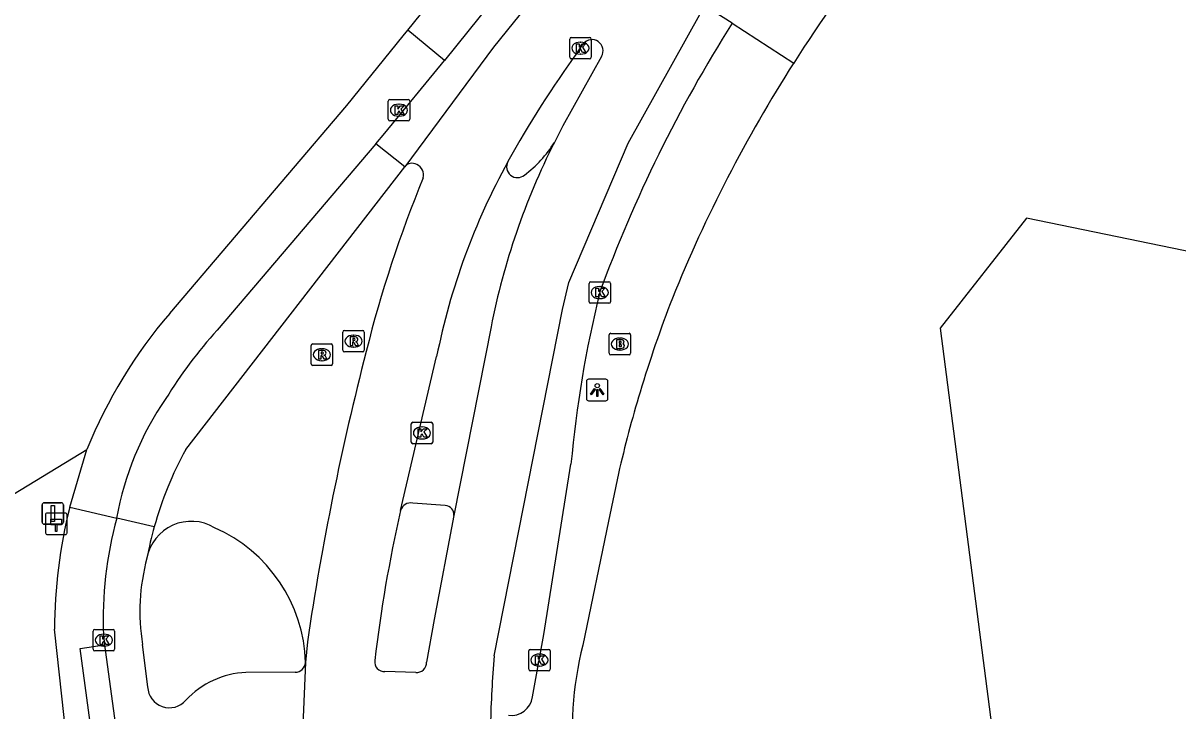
# Model space of a CAD drawing. Extents: x 157692 to 159670, y 381454 to 383289.
# Drawn here: x 157823.7 to 157877.5, y 382738.9 to 382771 of the extents above; entities that cross this region are included whole.
import ezdxf

# ---------------------------------------------------------------- set-up
doc = ezdxf.new("R2010")
doc.units = 0
for name, color, linetype in [('IMGEO_Brandkraan', 7, 'Continuous'), ('IMGEO_Fietspad_gesloten', 7, 'Continuous'), ('IMGEO_Groenvoorziening', 7, 'Continuous'), ('IMGEO_Hectometerpaal', 7, 'Continuous'), ('IMGEO_Kolk', 7, 'Continuous'), ('IMGEO_Lichtpunt', 7, 'Continuous'), ('IMGEO_Pand', 7, 'Continuous'), ('IMGEO_Rijbaan_lokaal_gesloten', 7, 'Continuous'), ('IMGEO_Rijbaan_lokaal_open', 7, 'Continuous'), ('IMGEO_Rioolput', 7, 'Continuous'), ('IMGEO_Verkeersbordpaal', 7, 'Continuous'), ('IMGEO_Verkeerseiland_open', 7, 'Continuous'), ('IMGEO_Voetpad_open', 7, 'Continuous')]:
    doc.layers.add(name, color=color, linetype=linetype)

msp = doc.modelspace()

# ---------------------------------------------------------------- linework, layer by layer
at = {"layer": 'IMGEO_Brandkraan'}
for p, q in [((157850.969, 382755.602), (157850.969, 382756.454)), ((157851.044, 382756.528), (157851.896, 382756.528)), ((157851.457, 382756.308), (157851.482, 382756.308)), ((157851.97, 382756.454), (157851.97, 382755.602)), ((157851.48, 382755.748), (157851.455, 382755.748)), ((157851.896, 382755.528), (157851.044, 382755.528))]:
    msp.add_line(p, q, dxfattribs=at)
for points in [[(157850.969, 382755.602), (157850.969, 382756.454)], [(157851.044, 382756.528), (157851.896, 382756.528)], [(157851.317, 382756.228), (157851.317, 382755.828), (157851.53, 382755.828)], [(157851.548, 382756.228), (157851.317, 382756.228)], [(157851.97, 382756.454), (157851.97, 382755.602)], [(157851.496, 382756.147), (157851.442, 382756.147), (157851.442, 382756.071)], [(157851.442, 382756.071), (157851.495, 382756.071)], [(157851.504, 382755.995), (157851.442, 382755.995), (157851.442, 382755.914)], [(157851.442, 382755.914), (157851.504, 382755.914)], [(157851.896, 382755.528), (157851.044, 382755.528)]]:
    msp.add_lwpolyline(points, dxfattribs=at)
for centre, radius, start, end in [((157851.046, 382756.452), 0.0765, 91.552, 178.448), ((157851.046, 382756.452), 0.0765, 91.552, 178.448), ((157851.552, 382756.083), 0.145, 59.4692, 91.5367), ((157851.577, 382756.13), 0.0922, 285.5137, 58.1501), ((157851.894, 382756.452), 0.0765, 1.552, 88.448), ((157851.894, 382756.452), 0.0765, 1.552, 88.448), ((157851.497, 382756.109), 0.0379, 267.8285, 90.9355), ((157851.505, 382755.954), 0.0404, 269.8759, 90.5077), ((157851.536, 382756.079), 0.251, 268.6676, 293.5347), ((157851.582, 382755.938), 0.105, 301.3115, 78.989), ((157851.046, 382755.604), 0.0765, 181.552, 268.448), ((157851.046, 382755.604), 0.0765, 181.552, 268.448), ((157851.894, 382755.604), 0.0765, 271.552, 358.448), ((157851.894, 382755.604), 0.0765, 271.552, 358.448)]:
    msp.add_arc(centre, radius, start, end, dxfattribs=at)
for centre, major_axis, ratio, start_param, end_param in [((157851.456, 382756.028), (-0.387, 0.002), 0.722429, 4.712389, 7.853982), ((157851.481, 382756.028), (-0.39, 0.002), 0.717154, 1.570796, 4.712389)]:
    msp.add_ellipse(centre, major_axis=major_axis, ratio=ratio, start_param=start_param, end_param=end_param, dxfattribs=at)
at = {"layer": 'IMGEO_Fietspad_gesloten'}
for points in [[(157840.106, 382765.356), (157832.717, 382756.679)], [(157831.25, 382751.112), (157841.449, 382764.275)], [(157829.786, 382747.521), (157828.036, 382747.929)], [(157827.422, 382742.478), (157827.472, 382742.029)], [(157827.472, 382742.029), (157828.009, 382738.038)], [(157829.48, 382740.064), (157829.237, 382742.042)], [(157836.35, 382740.744), (157834.057, 382740.739)]]:
    msp.add_lwpolyline(points, dxfattribs=at)
for centre, radius, start, end in [((157849.005, 382741.97), 21.946, 137.9164, 148.3381), ((157841.987, 382745.438), 14.172, 145.3774, 169.8769), ((157846.211, 382742.919), 17.057, 151.2927, 164.3472), ((157845.396, 382743.213), 17.989, 164.8034, 182.3432), ((157846.066, 382742.947), 16.91, 164.308, 169.3692), ((157838.764, 382743.565), 9.648, 164.9711, 189.084), ((157836.336, 382741.242), 0.498, 271.632, 355.1925), ((157834.221, 382736.729), 4.013, 92.3471, 137.4709), ((157830.497, 382740.113), 1.019, 182.7458, 318.8115)]:
    msp.add_arc(centre, radius, start, end, dxfattribs=at)
at = {"layer": 'IMGEO_Groenvoorziening'}
msp.add_lwpolyline([(157776.142, 382782.006), (157776.189, 382781.648), (157778.353, 382782.935), (157782.429, 382776.227), (157777.501, 382775.397), (157783.133, 382735.389), (157789.211, 382728.297), (157795.297, 382732.04), (157798.306, 382727.125), (157803.088, 382730.05), (157800.076, 382734.941), (157826.65, 382751.125)], dxfattribs=at)
at = {"layer": 'IMGEO_Hectometerpaal'}
for p, q in [((157825.639, 382748.159), (157824.798, 382748.159)), ((157825.639, 382748.159), (157824.798, 382748.159)), ((157824.723, 382748.075), (157824.723, 382747.234)), ((157824.723, 382748.075), (157824.723, 382747.234)), ((157825.723, 382747.243), (157825.723, 382748.084)), ((157825.723, 382747.243), (157825.723, 382748.084)), ((157824.807, 382747.159), (157825.648, 382747.159)), ((157824.807, 382747.159), (157825.648, 382747.159))]:
    msp.add_line(p, q, dxfattribs=at)
msp.add_lwpolyline([(157825.248, 382747.303), (157825.188, 382747.303), (157825.188, 382747.608), (157824.968, 382747.608), (157824.968, 382747.877), (157825.468, 382747.877), (157825.468, 382747.608), (157825.248, 382747.608), (157825.248, 382747.303)], dxfattribs=at)
for centre, start, end in [((157824.801, 382748.081), 92.4484, 184.2845), ((157824.801, 382748.081), 92.4484, 184.2845), ((157825.645, 382748.081), 2.4484, 94.2845), ((157825.645, 382748.081), 2.4484, 94.2845), ((157824.801, 382747.237), 182.4484, 274.2845), ((157824.801, 382747.237), 182.4484, 274.2845), ((157825.645, 382747.237), 272.4484, 4.2845), ((157825.645, 382747.237), 272.4484, 4.2845)]:
    msp.add_arc(centre, 0.0779, start, end, dxfattribs=at)
at = {"layer": 'IMGEO_Kolk'}
for p, q in [((157849.134, 382769.38), (157849.134, 382770.232)), ((157849.209, 382770.306), (157850.061, 382770.306)), ((157850.135, 382770.232), (157850.135, 382769.38)), ((157849.622, 382770.086), (157849.647, 382770.086)), ((157850.061, 382769.306), (157849.209, 382769.306)), ((157849.645, 382769.526), (157849.62, 382769.526)), ((157840.681, 382766.493), (157840.681, 382767.345)), ((157840.756, 382767.419), (157841.608, 382767.419)), ((157841.169, 382767.199), (157841.194, 382767.199)), ((157841.682, 382767.345), (157841.682, 382766.493)), ((157841.608, 382766.419), (157840.756, 382766.419)), ((157841.192, 382766.639), (157841.167, 382766.639)), ((157850.108, 382758.927), (157850.96, 382758.927)), ((157850.033, 382758.001), (157850.033, 382758.853)), ((157850.521, 382758.707), (157850.546, 382758.707)), ((157851.034, 382758.853), (157851.034, 382758.001)), ((157850.96, 382757.927), (157850.108, 382757.927)), ((157850.544, 382758.147), (157850.519, 382758.147)), ((157841.753, 382751.462), (157841.753, 382752.314)), ((157841.828, 382752.388), (157842.68, 382752.388)), ((157842.241, 382752.168), (157842.266, 382752.168)), ((157842.754, 382752.314), (157842.754, 382751.462)), ((157842.68, 382751.388), (157841.828, 382751.388)), ((157842.264, 382751.608), (157842.239, 382751.608)), ((157827.014, 382742.742), (157827.866, 382742.742)), ((157826.939, 382741.816), (157826.939, 382742.668)), ((157827.427, 382742.522), (157827.452, 382742.522)), ((157827.94, 382742.668), (157827.94, 382741.816)), ((157827.866, 382741.742), (157827.014, 382741.742)), ((157827.45, 382741.962), (157827.425, 382741.962)), ((157847.224, 382740.887), (157847.224, 382741.739)), ((157847.299, 382741.813), (157848.151, 382741.813)), ((157848.225, 382741.739), (157848.225, 382740.887)), ((157847.712, 382741.593), (157847.737, 382741.593)), ((157848.151, 382740.813), (157847.299, 382740.813)), ((157847.735, 382741.033), (157847.71, 382741.033))]:
    msp.add_line(p, q, dxfattribs=at)
for points in [[(157849.134, 382769.38), (157849.134, 382770.232)], [(157849.209, 382770.306), (157850.061, 382770.306)], [(157850.135, 382770.232), (157850.135, 382769.38)], [(157849.455, 382770.006), (157849.578, 382770.006), (157849.578, 382769.855), (157849.708, 382770.006), (157849.872, 382770.006), (157849.726, 382769.855), (157849.879, 382769.606), (157849.727, 382769.606), (157849.642, 382769.77), (157849.578, 382769.703), (157849.578, 382769.606), (157849.455, 382769.606), (157849.455, 382770.006)], [(157850.061, 382769.306), (157849.209, 382769.306)], [(157840.681, 382766.493), (157840.681, 382767.345)], [(157840.756, 382767.419), (157841.608, 382767.419)], [(157841.002, 382767.119), (157841.125, 382767.119), (157841.125, 382766.968), (157841.255, 382767.119), (157841.419, 382767.119), (157841.273, 382766.968), (157841.426, 382766.719), (157841.274, 382766.719), (157841.189, 382766.883), (157841.125, 382766.816), (157841.125, 382766.719), (157841.002, 382766.719), (157841.002, 382767.119)], [(157841.682, 382767.345), (157841.682, 382766.493)], [(157841.608, 382766.419), (157840.756, 382766.419)], [(157850.108, 382758.927), (157850.96, 382758.927)], [(157850.033, 382758.001), (157850.033, 382758.853)], [(157850.354, 382758.627), (157850.477, 382758.627), (157850.477, 382758.476), (157850.607, 382758.627), (157850.771, 382758.627), (157850.625, 382758.476), (157850.778, 382758.227), (157850.626, 382758.227), (157850.541, 382758.391), (157850.477, 382758.324), (157850.477, 382758.227), (157850.354, 382758.227), (157850.354, 382758.627)], [(157851.034, 382758.853), (157851.034, 382758.001)], [(157850.96, 382757.927), (157850.108, 382757.927)], [(157841.753, 382751.462), (157841.753, 382752.314)], [(157841.828, 382752.388), (157842.68, 382752.388)], [(157842.074, 382752.088), (157842.197, 382752.088), (157842.197, 382751.937), (157842.327, 382752.088), (157842.491, 382752.088), (157842.345, 382751.937), (157842.498, 382751.688), (157842.346, 382751.688), (157842.261, 382751.852), (157842.197, 382751.785), (157842.197, 382751.688), (157842.074, 382751.688), (157842.074, 382752.088)], [(157842.754, 382752.314), (157842.754, 382751.462)], [(157842.68, 382751.388), (157841.828, 382751.388)], [(157827.014, 382742.742), (157827.866, 382742.742)], [(157826.939, 382741.816), (157826.939, 382742.668)], [(157827.26, 382742.442), (157827.383, 382742.442), (157827.383, 382742.291), (157827.513, 382742.442), (157827.677, 382742.442), (157827.531, 382742.291), (157827.684, 382742.042), (157827.532, 382742.042), (157827.447, 382742.206), (157827.383, 382742.139), (157827.383, 382742.042), (157827.26, 382742.042), (157827.26, 382742.442)], [(157827.94, 382742.668), (157827.94, 382741.816)], [(157827.866, 382741.742), (157827.014, 382741.742)], [(157847.224, 382740.887), (157847.224, 382741.739)], [(157847.299, 382741.813), (157848.151, 382741.813)], [(157848.225, 382741.739), (157848.225, 382740.887)], [(157847.545, 382741.513), (157847.668, 382741.513), (157847.668, 382741.362), (157847.798, 382741.513), (157847.962, 382741.513), (157847.816, 382741.362), (157847.969, 382741.113), (157847.817, 382741.113), (157847.732, 382741.277), (157847.668, 382741.21), (157847.668, 382741.113), (157847.545, 382741.113), (157847.545, 382741.513)], [(157848.151, 382740.813), (157847.299, 382740.813)]]:
    msp.add_lwpolyline(points, dxfattribs=at)
for centre, start, end in [((157849.211, 382770.23), 91.552, 178.448), ((157849.211, 382770.23), 91.552, 178.448), ((157850.059, 382770.23), 1.552, 88.448), ((157850.059, 382770.23), 1.552, 88.448), ((157849.211, 382769.382), 181.552, 268.448), ((157849.211, 382769.382), 181.552, 268.448), ((157850.059, 382769.382), 271.552, 358.448), ((157850.059, 382769.382), 271.552, 358.448), ((157840.758, 382767.343), 91.552, 178.448), ((157840.758, 382767.343), 91.552, 178.448), ((157841.606, 382767.343), 1.552, 88.448), ((157841.606, 382767.343), 1.552, 88.448), ((157840.758, 382766.495), 181.552, 268.448), ((157840.758, 382766.495), 181.552, 268.448), ((157841.606, 382766.495), 271.552, 358.448), ((157841.606, 382766.495), 271.552, 358.448), ((157850.11, 382758.851), 91.552, 178.448), ((157850.11, 382758.851), 91.552, 178.448), ((157850.958, 382758.851), 1.552, 88.448), ((157850.958, 382758.851), 1.552, 88.448), ((157850.11, 382758.003), 181.552, 268.448), ((157850.11, 382758.003), 181.552, 268.448), ((157850.958, 382758.003), 271.552, 358.448), ((157850.958, 382758.003), 271.552, 358.448), ((157841.83, 382752.312), 91.552, 178.448), ((157841.83, 382752.312), 91.552, 178.448), ((157842.678, 382752.312), 1.552, 88.448), ((157842.678, 382752.312), 1.552, 88.448), ((157841.83, 382751.464), 181.552, 268.448), ((157841.83, 382751.464), 181.552, 268.448), ((157842.678, 382751.464), 271.552, 358.448), ((157842.678, 382751.464), 271.552, 358.448), ((157827.016, 382742.666), 91.552, 178.448), ((157827.016, 382742.666), 91.552, 178.448), ((157827.864, 382742.666), 1.552, 88.448), ((157827.864, 382742.666), 1.552, 88.448), ((157827.016, 382741.818), 181.552, 268.448), ((157827.016, 382741.818), 181.552, 268.448), ((157827.864, 382741.818), 271.552, 358.448), ((157827.864, 382741.818), 271.552, 358.448), ((157847.301, 382741.737), 91.552, 178.448), ((157847.301, 382741.737), 91.552, 178.448), ((157848.149, 382741.737), 1.552, 88.448), ((157848.149, 382741.737), 1.552, 88.448), ((157847.301, 382740.889), 181.552, 268.448), ((157847.301, 382740.889), 181.552, 268.448), ((157848.149, 382740.889), 271.552, 358.448), ((157848.149, 382740.889), 271.552, 358.448)]:
    msp.add_arc(centre, 0.0765, start, end, dxfattribs=at)
for centre, major_axis, ratio, start_param, end_param in [((157849.621, 382769.806), (-0.387, 0.002), 0.722429, 4.712389, 7.853982), ((157849.646, 382769.806), (-0.39, 0.002), 0.717154, 1.570796, 4.712389), ((157841.168, 382766.919), (-0.387, 0.002), 0.722429, 4.712389, 7.853982), ((157841.193, 382766.919), (-0.39, 0.002), 0.717154, 1.570796, 4.712389), ((157850.52, 382758.427), (-0.387, 0.002), 0.722429, 4.712389, 7.853982), ((157850.545, 382758.427), (-0.39, 0.002), 0.717154, 1.570796, 4.712389), ((157842.24, 382751.888), (-0.387, 0.002), 0.722429, 4.712389, 7.853982), ((157842.265, 382751.888), (-0.39, 0.002), 0.717154, 1.570796, 4.712389), ((157827.426, 382742.242), (-0.387, 0.002), 0.722429, 4.712389, 7.853982), ((157827.451, 382742.242), (-0.39, 0.002), 0.717154, 1.570796, 4.712389), ((157847.711, 382741.313), (-0.387, 0.002), 0.722429, 4.712389, 7.853982), ((157847.736, 382741.313), (-0.39, 0.002), 0.717154, 1.570796, 4.712389)]:
    msp.add_ellipse(centre, major_axis=major_axis, ratio=ratio, start_param=start_param, end_param=end_param, dxfattribs=at)
at = {"layer": 'IMGEO_Lichtpunt'}
for p, q in [((157849.916, 382754.292), (157849.916, 382753.485)), ((157849.916, 382754.292), (157849.916, 382753.485)), ((157850.818, 382754.387), (157850.01, 382754.387)), ((157850.818, 382754.387), (157850.01, 382754.387)), ((157850.912, 382753.485), (157850.912, 382754.292)), ((157850.912, 382753.485), (157850.912, 382754.292)), ((157850.01, 382753.391), (157850.818, 382753.391)), ((157850.01, 382753.391), (157850.818, 382753.391))]:
    msp.add_line(p, q, dxfattribs=at)
for points in [[(157850.29, 382753.956), (157850.329, 382753.928), (157850.141, 382753.666), (157850.103, 382753.693), (157850.29, 382753.956)], [(157850.392, 382753.908), (157850.439, 382753.908), (157850.439, 382753.586), (157850.392, 382753.586), (157850.392, 382753.908)], [(157850.502, 382753.928), (157850.54, 382753.955), (157850.727, 382753.693), (157850.688, 382753.665), (157850.502, 382753.928)]]:
    msp.add_lwpolyline(points, dxfattribs=at)
msp.add_circle((157850.415, 382754.09), 0.0994, dxfattribs=at)
for centre, start, end in [((157850.01, 382754.292), 90, 180), ((157850.01, 382754.292), 90, 180), ((157850.818, 382754.292), 0, 90), ((157850.818, 382754.292), 0, 90), ((157850.01, 382753.485), 180, 270), ((157850.01, 382753.485), 180, 270), ((157850.818, 382753.485), 270, 0), ((157850.818, 382753.485), 270, 360)]:
    msp.add_arc(centre, 0.0946, start, end, dxfattribs=at)
at = {"layer": 'IMGEO_Pand'}
msp.add_lwpolyline([(157898.112, 382646.912), (157904.25, 382676.8), (157919.627, 382751.762), (157880.885, 382759.733), (157870.409, 382761.888), (157866.391, 382756.761), (157880.13, 382650.617), (157898.112, 382646.912)], dxfattribs=at)
at = {"layer": 'IMGEO_Rijbaan_lokaal_gesloten'}
for points in [[(157951.073, 382904.462), (157951.095, 382903.514), (157951.014, 382902.543), (157950.835, 382901.599), (157950.559, 382900.68), (157949.902, 382899.115), (157936.866, 382882.954), (157926.976, 382870.701), (157912.485, 382852.681), (157901.715, 382839.391), (157900.362, 382837.712), (157894.491, 382830.496), (157888.696, 382823.325), (157879.623, 382812.061), (157865.484, 382794.554), (157858.921, 382786.415), (157856.4, 382783.289), (157852.326, 382778.21), (157845.583, 382769.845), (157841.449, 382764.275)], [(157851.989, 382780.043), (157843.298, 382769.237)], [(157845.62, 382741.511), (157848.805, 382757.643), (157849.097, 382758.893), (157851.863, 382765.387), (157855.266, 382771.509), (157855.443, 382771.761)], [(157856.703, 382770.973), (157855.443, 382771.761)], [(157849.512, 382769.641), (157849.768, 382770.006)], [(157840.106, 382765.356), (157840.526, 382765.849), (157843.298, 382769.237)], [(157850.612, 382769.419), (157848.819, 382766.191), (157848.419, 382765.419)], [(157841.449, 382764.275), (157840.106, 382765.356)], [(157845.472, 382756.836), (157843.742, 382748.04)], [(157841.26, 382748.284), (157842.938, 382755.452)], [(157847.402, 382739.605), (157847.929, 382742.499), (157849.192, 382750.43)], [(157843.742, 382748.04), (157842.825, 382743.199), (157842.47, 382741.215)], [(157836.916, 382742.167), (157836.832, 382741.2)], [(157836.832, 382741.2), (157836.71, 382738.285)], [(157841.965, 382740.735), (157840.526, 382740.786)]]:
    msp.add_lwpolyline(points, dxfattribs=at)
for centre, radius, start, end in [((157912.029, 382735.954), 65.478, 147.6683, 159.92726), ((157850.173, 382769.688), 0.515, 328.5699, 141.793), ((157889.838, 382740.387), 49.82, 144.0412, 151.0207), ((157878.279, 382750.369), 33.438, 153.2511, 168.8488), ((157841.789, 382764.02), 0.425, 58.2855, 143.1991), ((157841.808, 382763.903), 0.521, 344.8714, 66.8339), ((157874.144, 382749.181), 31.83, 151.1828, 168.6381), ((157897.247, 382741.252), 59.371, 157.71414, 165.93135), ((157903.993, 382745.378), 55.033, 166.2841, 174.7331), ((157967.637, 382722.696), 132.164, 165.54595, 171.52785), ((157905.719, 382733.57), 66.117, 167.14174, 173.29674), ((157840.492, 382741.227), 0.442, 172.1003, 274.3713), ((157842, 382741.204), 0.47, 265.6969, 1.3953), ((157899.227, 382736.928), 53.803, 175.114, 178.5382), ((157846.407, 382739.738), 1.004, 262.7237, 352.4085)]:
    msp.add_arc(centre, radius, start, end, dxfattribs=at)
at = {"layer": 'IMGEO_Rijbaan_lokaal_open'}
msp.add_lwpolyline([(157843.34, 382748.518), (157841.825, 382748.623)], dxfattribs=at)
for centre, radius, start, end in [((157843.646, 382768.386), 5.621, 306.9726, 328.1327), ((157846.7, 382764.283), 0.506, 151.5263, 310.0734), ((157841.73, 382748.141), 0.492, 78.8807, 163.0468), ((157843.302, 382748.078), 0.442, 355.1151, 85.0129)]:
    msp.add_arc(centre, radius, start, end, dxfattribs=at)
at = {"layer": 'IMGEO_Rioolput'}
for p, q in [((157838.568, 382755.737), (157838.568, 382756.589)), ((157838.643, 382756.663), (157839.495, 382756.663)), ((157839.056, 382756.443), (157839.081, 382756.443)), ((157839.569, 382756.589), (157839.569, 382755.737)), ((157837.091, 382755.108), (157837.091, 382755.96)), ((157837.166, 382756.034), (157838.018, 382756.034)), ((157837.579, 382755.814), (157837.604, 382755.814)), ((157838.092, 382755.96), (157838.092, 382755.108)), ((157839.495, 382755.663), (157838.643, 382755.663)), ((157839.079, 382755.883), (157839.054, 382755.883)), ((157837.602, 382755.254), (157837.577, 382755.254)), ((157838.018, 382755.034), (157837.166, 382755.034))]:
    msp.add_line(p, q, dxfattribs=at)
for points in [[(157838.568, 382755.737), (157838.568, 382756.589)], [(157838.643, 382756.663), (157839.495, 382756.663)], [(157839.157, 382756.361), (157838.905, 382756.363), (157838.905, 382755.963)], [(157839.083, 382756.282), (157839.029, 382756.282), (157839.029, 382756.201)], [(157839.029, 382756.201), (157839.081, 382756.201)], [(157839.569, 382756.589), (157839.569, 382755.737)], [(157837.091, 382755.108), (157837.091, 382755.96)], [(157837.166, 382756.034), (157838.018, 382756.034)], [(157837.68, 382755.732), (157837.428, 382755.734), (157837.428, 382755.334)], [(157837.606, 382755.653), (157837.552, 382755.653), (157837.552, 382755.572)], [(157838.092, 382755.96), (157838.092, 382755.108)], [(157839.495, 382755.663), (157838.643, 382755.663)], [(157838.905, 382755.963), (157839.029, 382755.963), (157839.029, 382756.125), (157839.04, 382756.125)], [(157839.087, 382756.096), (157839.158, 382755.963), (157839.298, 382755.963), (157839.233, 382756.089)], [(157837.428, 382755.334), (157837.552, 382755.334), (157837.552, 382755.496), (157837.563, 382755.496)], [(157837.552, 382755.572), (157837.604, 382755.572)], [(157837.61, 382755.467), (157837.681, 382755.334), (157837.821, 382755.334), (157837.756, 382755.46)], [(157838.018, 382755.034), (157837.166, 382755.034)]]:
    msp.add_lwpolyline(points, dxfattribs=at)
for centre, radius, start, end in [((157838.645, 382756.587), 0.0765, 91.552, 178.448), ((157838.645, 382756.587), 0.0765, 91.552, 178.448), ((157839.065, 382756.39), 0.19, 274.7715, 282.9687), ((157839.089, 382756.186), 0.0964, 77.0061, 93.1865), ((157839.103, 382756.243), 0.0378, 276.6634, 79.6772), ((157839.156, 382756.251), 0.109, 350.3612, 89.416), ((157839.154, 382756.251), 0.112, 277.5842, 350.9817), ((157839.493, 382756.587), 0.0765, 1.552, 88.448), ((157839.493, 382756.587), 0.0765, 1.552, 88.448), ((157837.168, 382755.958), 0.0765, 91.552, 178.448), ((157837.168, 382755.958), 0.0765, 91.552, 178.448), ((157837.612, 382755.557), 0.0964, 77.0061, 93.1865), ((157837.626, 382755.614), 0.0378, 276.6634, 79.6772), ((157837.679, 382755.622), 0.109, 350.3612, 89.416), ((157838.016, 382755.958), 0.0765, 1.552, 88.448), ((157838.016, 382755.958), 0.0765, 1.552, 88.448), ((157838.645, 382755.739), 0.0765, 181.552, 268.448), ((157838.645, 382755.739), 0.0765, 181.552, 268.448), ((157839.039, 382756.072), 0.0533, 26.0293, 88.6989), ((157839.138, 382756.036), 0.108, 29.5134, 73.7905), ((157839.493, 382755.739), 0.0765, 271.552, 358.448), ((157839.493, 382755.739), 0.0765, 271.552, 358.448), ((157837.168, 382755.11), 0.0765, 181.552, 268.448), ((157837.168, 382755.11), 0.0765, 181.552, 268.448), ((157837.562, 382755.443), 0.0533, 26.0293, 88.6989), ((157837.588, 382755.761), 0.19, 274.7715, 282.9687), ((157837.677, 382755.622), 0.112, 277.5842, 350.9817), ((157837.661, 382755.407), 0.108, 29.5134, 73.7905), ((157838.016, 382755.11), 0.0765, 271.552, 358.448), ((157838.016, 382755.11), 0.0765, 271.552, 358.448)]:
    msp.add_arc(centre, radius, start, end, dxfattribs=at)
for centre, major_axis, ratio, start_param, end_param in [((157839.055, 382756.163), (-0.387, 0.002), 0.722429, 4.712389, 7.853982), ((157839.08, 382756.163), (-0.39, 0.002), 0.717154, 1.570796, 4.712389), ((157837.578, 382755.534), (-0.387, 0.002), 0.722429, 4.712389, 7.853982), ((157837.603, 382755.534), (-0.39, 0.002), 0.717154, 1.570796, 4.712389)]:
    msp.add_ellipse(centre, major_axis=major_axis, ratio=ratio, start_param=start_param, end_param=end_param, dxfattribs=at)
at = {"layer": 'IMGEO_Verkeersbordpaal'}
for p, q in [((157824.566, 382747.739), (157824.566, 382748.539)), ((157824.566, 382748.539), (157824.566, 382747.739)), ((157824.666, 382748.639), (157825.456, 382748.639)), ((157825.456, 382748.639), (157824.666, 382748.639)), ((157825.556, 382748.539), (157825.556, 382747.739)), ((157825.556, 382747.739), (157825.556, 382748.539)), ((157825.456, 382747.639), (157824.666, 382747.639)), ((157824.666, 382747.639), (157825.456, 382747.639))]:
    msp.add_line(p, q, dxfattribs=at)
msp.add_lwpolyline([(157824.986, 382748.514), (157825.136, 382748.514), (157825.136, 382747.764), (157824.986, 382747.764), (157824.986, 382748.514)], dxfattribs=at)
for centre, start, end in [((157824.666, 382748.539), 90, 180), ((157824.666, 382748.539), 90, 180), ((157825.456, 382748.539), 0, 90), ((157825.456, 382748.539), 360, 90), ((157824.666, 382747.739), 180, 270), ((157824.666, 382747.739), 180, 270), ((157825.456, 382747.739), 270, 0), ((157825.456, 382747.739), 270, 0)]:
    msp.add_arc(centre, 0.1, start, end, dxfattribs=at)
at = {"layer": 'IMGEO_Verkeerseiland_open'}
for centre, radius, start, end in [((157831.513, 382745.672), 2.105, 59.1261, 169.1734), ((157829.75, 382740.988), 7.085, 1.7125, 66.3432)]:
    msp.add_arc(centre, radius, start, end, dxfattribs=at)
at = {"layer": 'IMGEO_Voetpad_open'}
for points in [[(157841.593, 382770.637), (157850.31, 382781.428)], [(157856.703, 382770.973), (157859.567, 382769.115)], [(157830.506, 382757.456), (157838.76, 382767.138), (157841.379, 382770.373), (157841.593, 382770.637)], [(157843.298, 382769.237), (157841.593, 382770.637)], [(157825.852, 382748.43), (157826.65, 382751.125)], [(157851.404, 382750), (157850.936, 382747.778), (157849.739, 382742.009)], [(157825.852, 382748.43), (157828.036, 382747.929)], [(157825.704, 382737.646), (157825.14, 382742.746)], [(157826.877, 382737.832), (157826.337, 382741.86), (157827.472, 382742.029)]]:
    msp.add_lwpolyline(points, dxfattribs=at)
for centre, radius, start, end in [((157915.678, 382733.264), 66.586, 141.4184, 147.42413), ((157915.854, 382733.126), 66.809, 147.40556, 157.98783), ((157909.801, 382736.496), 59.94, 158.80612, 163.2267), ((157848.035, 382742.44), 23.082, 139.4154, 157.8962), ((157909.175, 382736.697), 59.283, 163.2381, 167.03258), ((157848.355, 382742.725), 23.215, 165.7729, 179.9473), ((157866.627, 382737.87), 17.388, 166.2293, 185.8257)]:
    msp.add_arc(centre, radius, start, end, dxfattribs=at)

doc.saveas('drawing.dxf')
